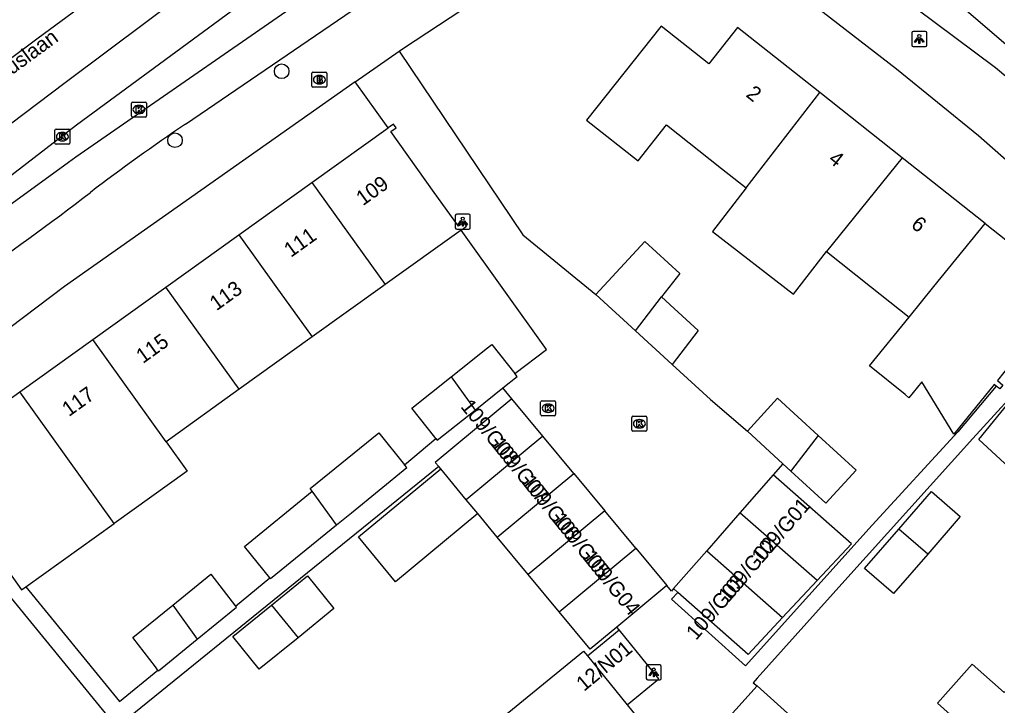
# Model space of a CAD drawing. Extents: x 162532 to 163264, y 381233 to 382042.
# Drawn here: x 162763.2 to 162828.5, y 381972 to 382017.8 of the extents above; entities that cross this region are included whole.
import ezdxf

# ---------------------------------------------------------------- set-up
doc = ezdxf.new("R2010")
doc.units = 0
for name, color, linetype in [('IMGEO_Boom', 7, 'Continuous'), ('IMGEO_Brandkraan', 7, 'Continuous'), ('IMGEO_Fietspad_open', 7, 'Continuous'), ('IMGEO_Kolk', 7, 'Continuous'), ('IMGEO_Lichtpunt', 7, 'Continuous'), ('IMGEO_Openbare_ruimte_label', 7, 'Continuous'), ('IMGEO_Pand', 7, 'Continuous'), ('IMGEO_Pand_nummerreeks', 7, 'Continuous'), ('IMGEO_Rijbaan_lokaal_gesloten', 7, 'Continuous'), ('IMGEO_Rijbaan_lokaal_open', 7, 'Continuous'), ('IMGEO_Rijbaan_regionaal_gesloten', 7, 'Continuous'), ('IMGEO_Voetpad_open', 7, 'Continuous')]:
    doc.layers.add(name, color=color, linetype=linetype)

msp = doc.modelspace()

# ---------------------------------------------------------------- linework, layer by layer
at = {"layer": 'IMGEO_Boom'}
for centre in [(162780.658, 382014.375), (162773.533, 382009.769)]:
    msp.add_circle(centre, 0.489, dxfattribs=at)
at = {"layer": 'IMGEO_Brandkraan'}
for p, q in [((162782.674, 382013.389), (162782.674, 382014.241)), ((162782.749, 382014.315), (162783.601, 382014.315)), ((162783.162, 382014.095), (162783.187, 382014.095)), ((162783.675, 382014.241), (162783.675, 382013.389)), ((162783.601, 382013.315), (162782.749, 382013.315)), ((162783.185, 382013.535), (162783.16, 382013.535))]:
    msp.add_line(p, q, dxfattribs=at)
for points in [[(162782.674, 382013.389), (162782.674, 382014.241)], [(162782.749, 382014.315), (162783.601, 382014.315)], [(162783.022, 382014.015), (162783.022, 382013.615), (162783.235, 382013.615)], [(162783.253, 382014.015), (162783.022, 382014.015)], [(162783.201, 382013.934), (162783.147, 382013.934), (162783.147, 382013.858)], [(162783.147, 382013.858), (162783.2, 382013.858)], [(162783.675, 382014.241), (162783.675, 382013.389)], [(162783.601, 382013.315), (162782.749, 382013.315)], [(162783.209, 382013.782), (162783.147, 382013.782), (162783.147, 382013.701)], [(162783.147, 382013.701), (162783.209, 382013.701)]]:
    msp.add_lwpolyline(points, dxfattribs=at)
for centre, radius, start, end in [((162782.751, 382014.239), 0.0765, 91.55205, 178.44795), ((162782.751, 382014.239), 0.0765, 91.55205, 178.44795), ((162783.202, 382013.896), 0.0379, 267.82845, 90.93552), ((162783.257, 382013.87), 0.145, 59.4692, 91.53667), ((162783.282, 382013.917), 0.0922, 285.51372, 58.15012), ((162783.599, 382014.239), 0.0765, 1.55205, 88.44795), ((162783.599, 382014.239), 0.0765, 1.55205, 88.44795), ((162782.751, 382013.391), 0.0765, 181.55205, 268.44795), ((162782.751, 382013.391), 0.0765, 181.55205, 268.44795), ((162783.21, 382013.741), 0.0404, 269.87594, 90.50774), ((162783.241, 382013.866), 0.251, 268.66757, 293.53466), ((162783.287, 382013.725), 0.105, 301.31148, 78.98903), ((162783.599, 382013.391), 0.0765, 271.55205, 358.44795), ((162783.599, 382013.391), 0.0765, 271.55205, 358.44795)]:
    msp.add_arc(centre, radius, start, end, dxfattribs=at)
for centre, major_axis, ratio, start_param, end_param in [((162783.161, 382013.815), (-0.387, 0.002), 0.722429, 4.712389, 7.853982), ((162783.186, 382013.815), (-0.39, 0.002), 0.717154, 1.570796, 4.712389)]:
    msp.add_ellipse(centre, major_axis=major_axis, ratio=ratio, start_param=start_param, end_param=end_param, dxfattribs=at)
at = {"layer": 'IMGEO_Fietspad_open'}
for points in [[(162774.24, 382010.849), (162788.25, 382020.423)], [(162781.233, 382018.555), (162766.904, 382008.631), (162766.418, 382008.278), (162753.074, 381998.605)]]:
    msp.add_lwpolyline(points, dxfattribs=at)
for centre, radius, start, end in [((162848.061, 381901.345), 132.063, 123.98576, 127.38231), ((162620.552, 382198.621), 242.281, 305.01685, 307.45193)]:
    msp.add_arc(centre, radius, start, end, dxfattribs=at)
at = {"layer": 'IMGEO_Kolk'}
for p, q in [((162770.627, 382011.393), (162770.627, 382012.245)), ((162770.702, 382012.319), (162771.554, 382012.319)), ((162771.115, 382012.099), (162771.14, 382012.099)), ((162771.628, 382012.245), (162771.628, 382011.393)), ((162771.554, 382011.319), (162770.702, 382011.319)), ((162771.138, 382011.539), (162771.113, 382011.539)), ((162765.512, 382009.583), (162765.512, 382010.435)), ((162765.587, 382010.509), (162766.439, 382010.509)), ((162766, 382010.289), (162766.025, 382010.289)), ((162766.513, 382010.435), (162766.513, 382009.583)), ((162766.439, 382009.509), (162765.587, 382009.509)), ((162766.023, 382009.729), (162765.998, 382009.729)), ((162797.957, 381991.44), (162797.957, 381992.292)), ((162798.032, 381992.366), (162798.884, 381992.366)), ((162798.958, 381992.292), (162798.958, 381991.44)), ((162798.445, 381992.146), (162798.47, 381992.146)), ((162798.884, 381991.366), (162798.032, 381991.366)), ((162798.468, 381991.586), (162798.443, 381991.586)), ((162804.049, 381990.406), (162804.049, 381991.258)), ((162804.124, 381991.332), (162804.976, 381991.332)), ((162804.537, 381991.112), (162804.562, 381991.112)), ((162805.05, 381991.258), (162805.05, 381990.406)), ((162804.56, 381990.552), (162804.535, 381990.552)), ((162804.976, 381990.332), (162804.124, 381990.332))]:
    msp.add_line(p, q, dxfattribs=at)
for points in [[(162770.627, 382011.393), (162770.627, 382012.245)], [(162770.702, 382012.319), (162771.554, 382012.319)], [(162770.948, 382012.019), (162771.071, 382012.019), (162771.071, 382011.868), (162771.201, 382012.019), (162771.365, 382012.019), (162771.219, 382011.868), (162771.372, 382011.619), (162771.22, 382011.619), (162771.135, 382011.783), (162771.071, 382011.716), (162771.071, 382011.619), (162770.948, 382011.619), (162770.948, 382012.019)], [(162771.628, 382012.245), (162771.628, 382011.393)], [(162771.554, 382011.319), (162770.702, 382011.319)], [(162765.512, 382009.583), (162765.512, 382010.435)], [(162765.587, 382010.509), (162766.439, 382010.509)], [(162765.833, 382010.209), (162765.956, 382010.209), (162765.956, 382010.058), (162766.086, 382010.209), (162766.25, 382010.209), (162766.104, 382010.058), (162766.257, 382009.809), (162766.105, 382009.809), (162766.02, 382009.973), (162765.956, 382009.906), (162765.956, 382009.809), (162765.833, 382009.809), (162765.833, 382010.209)], [(162766.513, 382010.435), (162766.513, 382009.583)], [(162766.439, 382009.509), (162765.587, 382009.509)], [(162797.957, 381991.44), (162797.957, 381992.292)], [(162798.032, 381992.366), (162798.884, 381992.366)], [(162798.958, 381992.292), (162798.958, 381991.44)], [(162798.278, 381992.066), (162798.401, 381992.066), (162798.401, 381991.915), (162798.531, 381992.066), (162798.695, 381992.066), (162798.549, 381991.915), (162798.702, 381991.666), (162798.55, 381991.666), (162798.465, 381991.83), (162798.401, 381991.763), (162798.401, 381991.666), (162798.278, 381991.666), (162798.278, 381992.066)], [(162798.884, 381991.366), (162798.032, 381991.366)], [(162804.049, 381990.406), (162804.049, 381991.258)], [(162804.124, 381991.332), (162804.976, 381991.332)], [(162804.37, 381991.032), (162804.493, 381991.032), (162804.493, 381990.881), (162804.623, 381991.032), (162804.787, 381991.032), (162804.641, 381990.881), (162804.794, 381990.632), (162804.642, 381990.632), (162804.557, 381990.796), (162804.493, 381990.729), (162804.493, 381990.632), (162804.37, 381990.632), (162804.37, 381991.032)], [(162805.05, 381991.258), (162805.05, 381990.406)], [(162804.976, 381990.332), (162804.124, 381990.332)]]:
    msp.add_lwpolyline(points, dxfattribs=at)
for centre, start, end in [((162770.704, 382012.243), 91.55205, 178.44795), ((162770.704, 382012.243), 91.55205, 178.44795), ((162771.552, 382012.243), 1.55205, 88.44795), ((162771.552, 382012.243), 1.55205, 88.44795), ((162770.704, 382011.395), 181.55205, 268.44795), ((162770.704, 382011.395), 181.55205, 268.44795), ((162771.552, 382011.395), 271.55205, 358.44795), ((162771.552, 382011.395), 271.55205, 358.44795), ((162765.589, 382010.433), 91.55205, 178.44795), ((162765.589, 382010.433), 91.55205, 178.44795), ((162766.437, 382010.433), 1.55205, 88.44795), ((162766.437, 382010.433), 1.55205, 88.44795), ((162765.589, 382009.585), 181.55205, 268.44795), ((162765.589, 382009.585), 181.55205, 268.44795), ((162766.437, 382009.585), 271.55205, 358.44795), ((162766.437, 382009.585), 271.55205, 358.44795), ((162798.034, 381992.29), 91.55205, 178.44795), ((162798.034, 381992.29), 91.55205, 178.44795), ((162798.882, 381992.29), 1.55205, 88.44795), ((162798.882, 381992.29), 1.55205, 88.44795), ((162798.034, 381991.442), 181.55205, 268.44795), ((162798.034, 381991.442), 181.55205, 268.44795), ((162798.882, 381991.442), 271.55205, 358.44795), ((162798.882, 381991.442), 271.55205, 358.44795), ((162804.126, 381991.256), 91.55205, 178.44795), ((162804.126, 381991.256), 91.55205, 178.44795), ((162804.974, 381991.256), 1.55205, 88.44795), ((162804.974, 381991.256), 1.55205, 88.44795), ((162804.126, 381990.408), 181.55205, 268.44795), ((162804.126, 381990.408), 181.55205, 268.44795), ((162804.974, 381990.408), 271.55205, 358.44795), ((162804.974, 381990.408), 271.55205, 358.44795)]:
    msp.add_arc(centre, 0.0765, start, end, dxfattribs=at)
for centre, major_axis, ratio, start_param, end_param in [((162771.114, 382011.819), (-0.387, 0.002), 0.722429, 4.712389, 7.853982), ((162771.139, 382011.819), (-0.39, 0.002), 0.717154, 1.570796, 4.712389), ((162765.999, 382010.009), (-0.387, 0.002), 0.722429, 4.712389, 7.853982), ((162766.024, 382010.009), (-0.39, 0.002), 0.717154, 1.570796, 4.712389), ((162798.444, 381991.866), (-0.387, 0.002), 0.722429, 4.712389, 7.853982), ((162798.469, 381991.866), (-0.39, 0.002), 0.717154, 1.570796, 4.712389), ((162804.536, 381990.832), (-0.387, 0.002), 0.722429, 4.712389, 7.853982), ((162804.561, 381990.832), (-0.39, 0.002), 0.717154, 1.570796, 4.712389)]:
    msp.add_ellipse(centre, major_axis=major_axis, ratio=ratio, start_param=start_param, end_param=end_param, dxfattribs=at)
at = {"layer": 'IMGEO_Lichtpunt'}
for p, q in [((162822.749, 382016.934), (162822.749, 382016.127)), ((162822.749, 382016.934), (162822.749, 382016.127)), ((162823.651, 382017.029), (162822.843, 382017.029)), ((162823.651, 382017.029), (162822.843, 382017.029)), ((162823.745, 382016.127), (162823.745, 382016.934)), ((162823.745, 382016.127), (162823.745, 382016.934)), ((162822.843, 382016.033), (162823.651, 382016.033)), ((162822.843, 382016.033), (162823.651, 382016.033)), ((162792.255, 382004.733), (162792.255, 382003.926)), ((162792.255, 382004.733), (162792.255, 382003.926)), ((162793.157, 382004.828), (162792.349, 382004.828)), ((162793.157, 382004.828), (162792.349, 382004.828)), ((162793.251, 382003.926), (162793.251, 382004.733)), ((162793.251, 382003.926), (162793.251, 382004.733)), ((162792.349, 382003.832), (162793.157, 382003.832)), ((162792.349, 382003.832), (162793.157, 382003.832)), ((162805.915, 381974.719), (162805.107, 381974.719)), ((162805.915, 381974.719), (162805.107, 381974.719)), ((162805.013, 381974.624), (162805.013, 381973.817)), ((162805.013, 381974.624), (162805.013, 381973.817)), ((162806.009, 381973.817), (162806.009, 381974.624)), ((162806.009, 381973.817), (162806.009, 381974.624)), ((162805.107, 381973.723), (162805.915, 381973.723)), ((162805.107, 381973.723), (162805.915, 381973.723))]:
    msp.add_line(p, q, dxfattribs=at)
for points in [[(162823.123, 382016.598), (162823.162, 382016.57), (162822.974, 382016.308), (162822.936, 382016.335), (162823.123, 382016.598)], [(162823.225, 382016.55), (162823.272, 382016.55), (162823.272, 382016.228), (162823.225, 382016.228), (162823.225, 382016.55)], [(162823.335, 382016.57), (162823.373, 382016.597), (162823.56, 382016.335), (162823.521, 382016.307), (162823.335, 382016.57)], [(162792.629, 382004.397), (162792.668, 382004.369), (162792.48, 382004.107), (162792.442, 382004.134), (162792.629, 382004.397)], [(162792.731, 382004.349), (162792.778, 382004.349), (162792.778, 382004.027), (162792.731, 382004.027), (162792.731, 382004.349)], [(162792.841, 382004.369), (162792.879, 382004.396), (162793.066, 382004.134), (162793.027, 382004.106), (162792.841, 382004.369)], [(162805.387, 381974.288), (162805.426, 381974.26), (162805.238, 381973.998), (162805.2, 381974.025), (162805.387, 381974.288)], [(162805.489, 381974.24), (162805.536, 381974.24), (162805.536, 381973.918), (162805.489, 381973.918), (162805.489, 381974.24)], [(162805.599, 381974.26), (162805.637, 381974.287), (162805.824, 381974.025), (162805.785, 381973.997), (162805.599, 381974.26)]]:
    msp.add_lwpolyline(points, dxfattribs=at)
for centre in [(162823.248, 382016.732), (162792.754, 382004.531), (162805.512, 381974.422)]:
    msp.add_circle(centre, 0.0994, dxfattribs=at)
for centre, start, end in [((162822.843, 382016.934), 90, 180), ((162822.843, 382016.934), 90, 180), ((162823.651, 382016.934), 0, 90), ((162823.651, 382016.934), 0, 90), ((162822.843, 382016.127), 180, 270), ((162822.843, 382016.127), 180, 270), ((162823.651, 382016.127), 270, 0), ((162823.651, 382016.127), 270, 360), ((162792.349, 382004.733), 90, 180), ((162792.349, 382004.733), 90, 180), ((162793.157, 382004.733), 0, 90), ((162793.157, 382004.733), 0, 90), ((162792.349, 382003.926), 180, 270), ((162792.349, 382003.926), 180, 270), ((162793.157, 382003.926), 270, 0), ((162793.157, 382003.926), 270, 360), ((162805.107, 381974.624), 90, 180), ((162805.107, 381974.624), 90, 180), ((162805.915, 381974.624), 0, 90), ((162805.915, 381974.624), 0, 90), ((162805.107, 381973.817), 180, 270), ((162805.107, 381973.817), 180, 270), ((162805.915, 381973.817), 270, 0), ((162805.915, 381973.817), 270, 360)]:
    msp.add_arc(centre, 0.0946, start, end, dxfattribs=at)
at = {"layer": 'IMGEO_Pand'}
for points in [[(162816.613, 382012.953), (162811.112, 382017.308), (162809.188, 382014.878), (162806.006, 382017.398), (162801.028, 382011.111), (162804.462, 382008.392), (162806.361, 382010.79), (162810.029, 382007.885), (162811.675, 382006.581)], [(162811.675, 382006.581), (162816.613, 382012.953)], [(162822.11, 382008.6), (162816.613, 382012.953)], [(162782.674, 382006.946), (162787.764, 382010.596)], [(162792.643, 382003.765), (162793.007, 382004.026), (162792.826, 382004.28), (162792.473, 382004.027), (162790.853, 382006.285), (162787.939, 382010.348), (162788.296, 382010.604), (162788.119, 382010.851), (162787.764, 382010.596)], [(162822.11, 382008.6), (162817.043, 382002.331)], [(162827.651, 382004.212), (162822.11, 382008.6)], [(162777.799, 382003.449), (162782.674, 382006.946)], [(162782.674, 382006.946), (162787.567, 382000.124)], [(162811.675, 382006.581), (162809.428, 382003.681), (162814.839, 381999.487), (162817.043, 382002.331)], [(162822.568, 381997.957), (162824.228, 382000), (162827.651, 382004.212)], [(162827.651, 382004.212), (162832.971, 382000), (162833.673, 381999.444)], [(162772.925, 381999.953), (162777.799, 382003.449)], [(162777.799, 382003.449), (162780.273, 382000), (162782.692, 381996.627)], [(162792.643, 382003.765), (162787.567, 382000.124)], [(162801.649, 381999.455), (162804.909, 382003.012), (162807.248, 382000.869), (162806.036, 381999.305)], [(162817.043, 382002.331), (162819.987, 382000), (162822.568, 381997.957)], [(162768.049, 381996.455), (162772.925, 381999.953)], [(162777.817, 381993.13), (162772.925, 381999.953)], [(162787.567, 382000.124), (162787.394, 382000), (162782.692, 381996.627)], [(162801.649, 381999.455), (162804.282, 381997.041)], [(162804.282, 381997.041), (162806.036, 381999.305)], [(162806.036, 381999.305), (162806.883, 381998.53), (162808.487, 381997.059), (162806.732, 381994.795)], [(162833.673, 381999.444), (162833.409, 381999.11), (162832.994, 381999.438), (162830.155, 381995.852), (162828.461, 381993.713), (162828.836, 381993.415), (162828.631, 381993.156), (162828.388, 381993.348)], [(162828.388, 381993.348), (162828.252, 381993.456), (162825.554, 381990.135), (162823.417, 381993.627), (162822.558, 381992.57), (162822.3, 381992.78), (162819.927, 381994.707), (162822.568, 381997.957)], [(162804.282, 381997.041), (162806.732, 381994.795)], [(162763.174, 381992.958), (162768.049, 381996.455)], [(162772.941, 381989.633), (162768.049, 381996.455)], [(162782.692, 381996.627), (162777.817, 381993.13)], [(162791.98, 381993.971), (162794.177, 381995.72), (162794.311, 381995.827), (162794.686, 381996.125), (162796.23, 381994.186)], [(162790.966, 381989.842), (162790.884, 381989.945), (162789.347, 381991.874), (162791.98, 381993.971)], [(162791.98, 381993.971), (162793.578, 381991.743)], [(162795.437, 381993.222), (162796.392, 381993.983), (162796.23, 381994.186)], [(162833.142, 381992.674), (162829.259, 381987.894), (162829.193, 381987.955), (162828.939, 381988.191), (162827.229, 381989.773), (162830.858, 381994.24)], [(162760.739, 381983.391), (162761.79, 381984.145), (162761, 381985.246), (162758.293, 381989.02), (162757.917, 381988.75), (162757.71, 381989.039), (162763.174, 381992.958)], [(162769.477, 381984.167), (162763.174, 381992.958)], [(162777.817, 381993.13), (162772.941, 381989.633)], [(162793.578, 381991.743), (162795.437, 381993.222)], [(162796.04, 381992.494), (162790.921, 381988.25), (162791.158, 381987.964)], [(162798.108, 381990), (162796.04, 381992.494)], [(162816.5, 381990.05), (162813.787, 381992.538), (162811.764, 381990.331)], [(162790.966, 381989.842), (162791.053, 381989.733), (162793.578, 381991.743)], [(162782.703, 381986.317), (162782.572, 381986.499), (162787.142, 381990.215), (162788.87, 381988.09)], [(162798.108, 381990), (162792.989, 381985.756)], [(162800.176, 381987.506), (162798.108, 381990)], [(162811.764, 381990.331), (162814.131, 381988.161)], [(162814.666, 381987.671), (162817.006, 381985.526), (162819.028, 381987.732), (162816.5, 381990.05)], [(162816.5, 381990.05), (162814.715, 381987.724), (162814.666, 381987.671)], [(162772.941, 381989.633), (162774.353, 381987.664), (162769.477, 381984.167)], [(162784.31, 381984.074), (162785.312, 381984.888), (162789.021, 381987.905), (162788.87, 381988.09)], [(162793.759, 381984.828), (162788.267, 381980.275), (162785.788, 381983.266), (162791.279, 381987.818)], [(162791.279, 381987.818), (162791.158, 381987.964)], [(162792.989, 381985.756), (162791.279, 381987.818)], [(162814.131, 381988.161), (162814.666, 381987.671)], [(162795.057, 381983.262), (162800.176, 381987.506)], [(162800.176, 381987.506), (162802.244, 381985.013)], [(162813.491, 381987.41), (162811.27, 381984.88)], [(162816.422, 381980.357), (162818.712, 381982.807), (162813.491, 381987.41)], [(162779.875, 381980.535), (162778.17, 381982.631), (162782.703, 381986.317)], [(162784.31, 381984.074), (162782.703, 381986.317)], [(162821.885, 381983.799), (162824.058, 381986.299), (162825.981, 381984.627), (162823.808, 381982.127)], [(162793.759, 381984.828), (162792.989, 381985.756)], [(162795.057, 381983.262), (162793.759, 381984.828)], [(162802.244, 381985.013), (162797.125, 381980.768)], [(162804.312, 381982.519), (162802.244, 381985.013)], [(162811.27, 381984.88), (162809.048, 381982.349)], [(162816.422, 381980.357), (162811.27, 381984.88)], [(162763.571, 381979.932), (162769.477, 381984.167)], [(162779.875, 381980.535), (162779.908, 381980.494), (162784.31, 381984.074)], [(162760.739, 381983.391), (162760.69, 381983.356), (162763.29, 381979.73), (162763.571, 381979.932)], [(162797.125, 381980.768), (162795.057, 381983.262)], [(162823.808, 381982.127), (162821.521, 381979.497), (162819.598, 381981.169), (162821.885, 381983.799)], [(162823.808, 381982.127), (162821.885, 381983.799)], [(162799.193, 381978.274), (162804.312, 381982.519)], [(162804.312, 381982.519), (162806.38, 381980.025)], [(162806.827, 381979.819), (162809.048, 381982.349)], [(162809.048, 381982.349), (162814.121, 381977.896)], [(162773.383, 381978.721), (162775.923, 381980.786), (162777.578, 381978.645)], [(162779.984, 381978.718), (162782.374, 381980.662), (162784.148, 381978.48), (162781.759, 381976.537)], [(162799.193, 381978.274), (162797.125, 381980.768)], [(162806.38, 381980.025), (162803.037, 381977.253)], [(162814.121, 381977.896), (162816.422, 381980.357)], [(162807.111, 381979.568), (162806.827, 381979.819)], [(162814.121, 381977.896), (162811.808, 381975.422), (162807.111, 381979.568)], [(162772.385, 381974.375), (162772.371, 381974.393), (162772.223, 381974.584), (162770.707, 381976.546), (162773.383, 381978.721)], [(162773.383, 381978.721), (162775.018, 381976.439)], [(162775.018, 381976.439), (162777.637, 381978.568), (162777.578, 381978.645)], [(162781.759, 381976.537), (162779.164, 381974.427), (162777.39, 381976.609), (162779.984, 381978.718)], [(162779.984, 381978.718), (162781.759, 381976.537)], [(162803.037, 381977.253), (162801.261, 381975.78), (162799.193, 381978.274)], [(162801.077, 381975.33), (162803.198, 381977.055)], [(162803.737, 381972.06), (162805.857, 381973.785), (162803.198, 381977.055)], [(162772.385, 381974.375), (162772.421, 381974.328), (162775.018, 381976.439)], [(162795.223, 381971.077), (162800.829, 381975.636), (162801.077, 381975.33)], [(162801.077, 381975.33), (162803.737, 381972.06)], [(162826.583, 381970.266), (162824.454, 381972.169), (162826.787, 381974.781), (162828.917, 381972.879), (162831.246, 381975.487)], [(162809.19, 381968.046), (162808.348, 381968.804), (162812.409, 381973.316)], [(162812.409, 381973.316), (162816.688, 381969.465), (162812.627, 381964.953), (162809.3, 381967.947)], [(162803.737, 381972.06), (162805.731, 381969.592), (162806.118, 381969.906), (162806.338, 381969.636), (162805.95, 381969.321)]]:
    msp.add_lwpolyline(points, dxfattribs=at)
at = {"layer": 'IMGEO_Rijbaan_lokaal_gesloten'}
for points in [[(162811.002, 382026.826), (162817.73, 382023.747), (162821.975, 382021.384), (162825.605, 382019.149), (162830.445, 382014.959), (162864.65, 381984.789), (162881.724, 381969.764)], [(162829.856, 382013.346), (162828.334, 382014.594), (162821.691, 382019.596)]]:
    msp.add_lwpolyline(points, dxfattribs=at)
at = {"layer": 'IMGEO_Rijbaan_lokaal_open'}
for points in [[(162785.567, 382013.659), (162788.503, 382015.727)], [(162788.503, 382015.727), (162796.776, 382003.454), (162801.649, 381999.455)], [(162787.764, 382010.596), (162785.567, 382013.659)], [(162796.23, 381994.186), (162798.343, 381995.785), (162792.643, 382003.765)], [(162806.732, 381994.795), (162809.293, 381992.448), (162811.764, 381990.331)], [(162796.04, 381992.494), (162795.437, 381993.222)], [(162814.131, 381988.161), (162813.491, 381987.41)], [(162806.827, 381979.819), (162806.685, 381979.657), (162806.38, 381980.025)]]:
    msp.add_lwpolyline(points, dxfattribs=at)
at = {"layer": 'IMGEO_Rijbaan_regionaal_gesloten'}
for points in [[(162536.507, 381827.181), (162540.157, 381830.785), (162552.383, 381842.71), (162567.001, 381856.379), (162572.096, 381861.048), (162587.252, 381874.266), (162599.477, 381884.467), (162624.285, 381904.911), (162662.123, 381935.842), (162667.509, 381940.274), (162683.823, 381953.589), (162710.356, 381975.317), (162716.011, 381979.972), (162720.796, 381983.875), (162725.296, 381987.518), (162732.266, 381992.774), (162738.678, 381997.54), (162745.062, 382002.248), (162751.538, 382007.048), (162758.019, 382011.857), (162764.398, 382016.604), (162770.791, 382021.331), (162777.282, 382026.141), (162780.539, 382028.529)], [(162783.005, 382026.246), (162782.343, 382025.749), (162771.765, 382017.767), (162766.195, 382013.611), (162759.782, 382008.767), (162752.555, 382003.342), (162746.142, 381998.615), (162738.931, 381993.484), (162736.552, 381991.602), (162733.278, 381989.131), (162729.2, 381986.09), (162726.008, 381983.557)], [(162779.895, 382020.311), (162766.951, 382010.772), (162758.745, 382004.443), (162752.57, 381999.564)]]:
    msp.add_lwpolyline(points, dxfattribs=at)
at = {"layer": 'IMGEO_Voetpad_open'}
for points in [[(162798.521, 382020.979), (162809.79, 382020.591), (162813.891, 382020.45), (162816.341, 382018.71), (162821.731, 382014.539), (162827.211, 382010.074), (162836.124, 382002.228)], [(162788.503, 382015.727), (162788.789, 382015.928), (162795.033, 382020.037)], [(162785.567, 382013.659), (162766.164, 382000), (162755.181, 381991.723)], [(162830.858, 381994.24), (162830.846, 381994.252), (162826.822, 381989.846), (162818.271, 381980.349), (162812.409, 381973.839), (162812.153, 381973.523), (162812.409, 381973.316)], [(162828.388, 381993.348), (162825.83, 381990.286), (162820.11, 381984.047), (162811.649, 381974.65), (162806.697, 381979.108), (162807.111, 381979.568)], [(162762.844, 381966.555), (162768.881, 381971.507), (162753.421, 381990.397)], [(162788.87, 381988.09), (162790.966, 381989.842)], [(162791.158, 381987.964), (162778.763, 381977.926), (162765.152, 381966.904), (162751.736, 381955.695), (162768.666, 381935.102)], [(162763.571, 381979.932), (162769.83, 381972.284), (162772.385, 381974.375)], [(162777.578, 381978.645), (162779.875, 381980.535)], [(162803.198, 381977.055), (162803.037, 381977.253)]]:
    msp.add_lwpolyline(points, dxfattribs=at)

# ---------------------------------------------------------------- texts
at = {"layer": 'IMGEO_Openbare_ruimte_label'}
msp.add_text('Piuslaan', height=1, rotation=36.21688, dxfattribs=at).set_placement((162761.683, 382013.41))
at = {"layer": 'IMGEO_Pand_nummerreeks'}
for s, rotation, p in [('2', 321.62751, (162811.609, 382012.731)), ('4', 321.62751, (162817.109, 382008.376)), ('109', 35.65141, (162786.084, 382005.355)), ('6', 321.62751, (162822.628, 382004.006)), ('111', 35.65141, (162781.269, 382001.901)), ('113', 35.65094, (162776.303, 381998.341)), ('115', 35.6514, (162771.391, 381994.816)), ('117', 35.64943, (162766.445, 381991.269)), ('109/G08', 308.98384, (162792.564, 381991.959)), ('109/G07', 308.98384, (162794.596, 381989.449)), ('109/G06', 308.98431, (162796.63, 381986.936)), ('109/G01', 49.51018, (162812.714, 381981.443)), ('109/G05', 308.98431, (162798.664, 381984.423)), ('109/G02', 49.51018, (162810.486, 381978.833)), ('109/G04', 308.98384, (162800.698, 381981.91)), ('109/G03', 49.50928, (162808.337, 381976.316)), ('12/N01', 39.66784, (162800.852, 381972.912))]:
    msp.add_text(s, height=1, rotation=rotation, dxfattribs=at).set_placement(p)

doc.saveas('drawing.dxf')
